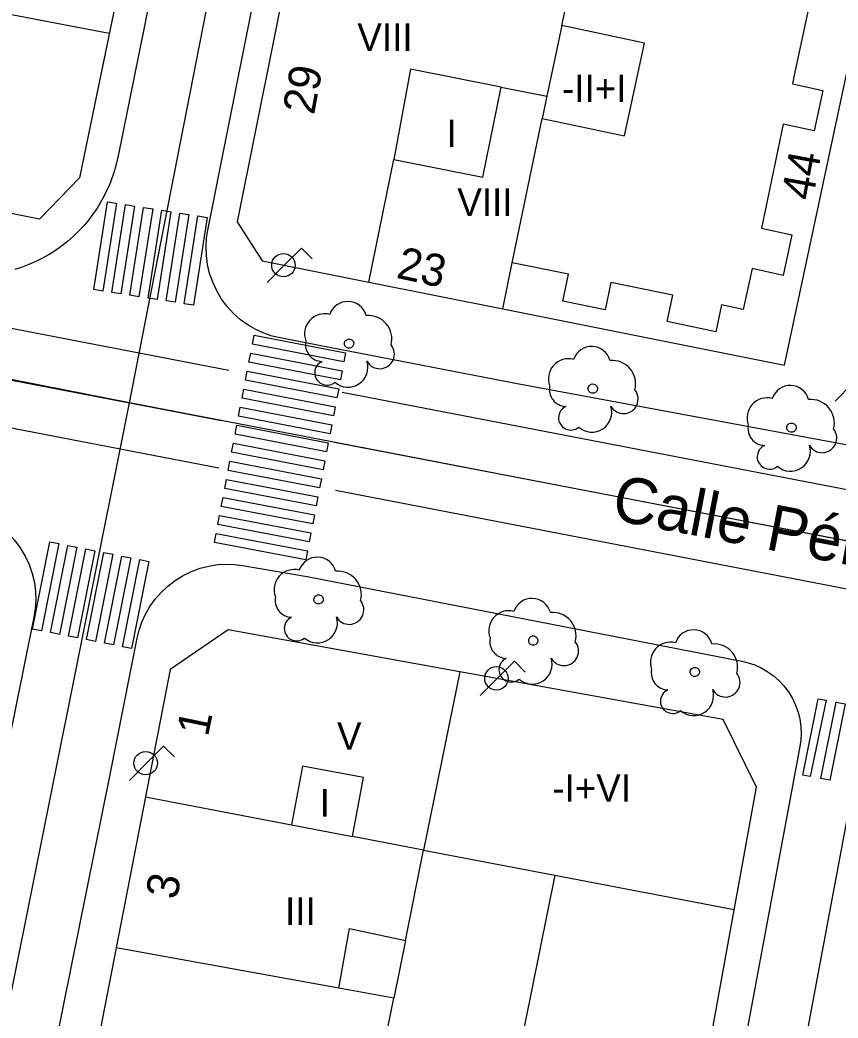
# Model space of a CAD drawing. Extents: x 282771 to 285132, y 4823109 to 4825496.
# Drawn here: x 284617.4 to 284662, y 4823332.1 to 4823386.5 of the extents above; entities that cross this region are included whole.
import ezdxf

# ---------------------------------------------------------------- set-up
doc = ezdxf.new("R2010")
doc.units = 0
for name, color, linetype in [('ACERA-BORDILLO', 7, 'Continuous'), ('ARBOL', 7, 'Continuous'), ('CALLE-EJE', 7, 'Continuous'), ('CALLE-TEXTO', 7, 'Continuous'), ('EDIFICIO', 7, 'Continuous'), ('FAROLA', 7, 'Continuous'), ('INTERIOR-EDIFICIO', 7, 'Continuous'), ('MEDIANERA', 7, 'Continuous'), ('NUM-PORTAL', 7, 'Continuous'), ('PASO-PEATONES', 7, 'Continuous'), ('SENAL-VIARIA', 7, 'Continuous'), ('TXT-ALTURA-EDIFICIO', 7, 'Continuous')]:
    doc.layers.add(name, color=color, linetype=linetype)

msp = doc.modelspace()

# ---------------------------------------------------------------- linework, layer by layer
at = {"layer": 'ACERA-BORDILLO'}
for points in [[(284659.313, 4823559.3), (284647.173, 4823499.389), (284638.122, 4823454.709), (284629.432, 4823411.848), (284622.775, 4823378.97), (284622.601, 4823378.275), (284622.358, 4823377.577), (284622.041, 4823376.884), (284621.649, 4823376.209), (284621.183, 4823375.563), (284620.923, 4823375.254), (284620.646, 4823374.957), (284620.353, 4823374.673), (284620.045, 4823374.403), (284619.722, 4823374.149), (284619.387, 4823373.911), (284619.039, 4823373.691), (284618.681, 4823373.49), (284618.314, 4823373.307), (284617.94, 4823373.144), (284617.56, 4823373.001), (284617.176, 4823372.878)], [(284697.921, 4823356.728), (284644.471, 4823366.648), (284633.761, 4823368.718), (284631.627, 4823369.137), (284631.19, 4823369.244), (284630.75, 4823369.395), (284630.313, 4823369.593), (284629.887, 4823369.838), (284629.479, 4823370.13), (284629.097, 4823370.468), (284628.747, 4823370.846), (284628.437, 4823371.261), (284628.172, 4823371.706), (284627.955, 4823372.173), (284627.788, 4823372.655), (284627.673, 4823373.144), (284627.609, 4823373.631), (284627.592, 4823374.11), (284627.62, 4823374.575), (284627.688, 4823375.02), (284638.572, 4823429.679)], [(284561.119, 4823254.543), (284582.739, 4823361.918), (284583.302, 4823363.302), (284584.436, 4823364.453), (284585.933, 4823365.062), (284587.426, 4823365.055), (284614.269, 4823359.818), (284614.708, 4823359.712), (284615.149, 4823359.561), (284615.587, 4823359.363), (284616.015, 4823359.117), (284616.424, 4823358.824), (284616.807, 4823358.486), (284617.157, 4823358.106), (284617.468, 4823357.69), (284617.734, 4823357.244), (284617.951, 4823356.775), (284618.117, 4823356.291), (284618.232, 4823355.801), (284618.296, 4823355.312), (284618.311, 4823354.832), (284618.282, 4823354.366), (284618.213, 4823353.92), (284612.471, 4823325.507)], [(284616.851, 4823318.027), (284622.371, 4823345.338), (284623.844, 4823352.775), (284623.949, 4823353.205), (284624.097, 4823353.638), (284624.29, 4823354.068), (284624.529, 4823354.487), (284624.813, 4823354.888), (284625.14, 4823355.265), (284625.508, 4823355.611), (284625.91, 4823355.92), (284626.341, 4823356.186), (284626.795, 4823356.406), (284627.264, 4823356.578), (284627.74, 4823356.701), (284628.217, 4823356.776), (284628.687, 4823356.804), (284629.144, 4823356.788), (284629.584, 4823356.734), (284633.101, 4823356.138), (284656.804, 4823351.511), (284657.153, 4823351.427), (284657.503, 4823351.307), (284657.85, 4823351.151), (284658.19, 4823350.957), (284658.514, 4823350.726), (284658.819, 4823350.46), (284659.098, 4823350.161), (284659.347, 4823349.833), (284659.56, 4823349.482), (284659.735, 4823349.112), (284659.871, 4823348.731), (284659.966, 4823348.344), (284660.021, 4823347.957), (284660.038, 4823347.576), (284660.02, 4823347.207), (284659.97, 4823346.852), (284653.401, 4823311.617)]]:
    msp.add_lwpolyline(points, dxfattribs=at)
at = {"layer": 'ARBOL'}
for centre, major_axis, start_param, end_param in [((284635.321, 4823370.088), (0.599, 0.848), 5.600527, 8.144205), ((284634.061, 4823369.358), (0.633, 0.896), 0.360865, 2.544696), ((284636.451, 4823369.088), (0.734, 1.039), 5.066289, 6.99953), ((284633.951, 4823368.788), (-0.54, -0.764), 5.128532, 6.865717), ((284637.061, 4823368.258), (-0.46, -0.651), 5.833008, 9.149632), ((284648.611, 4823367.638), (0.599, 0.848), 5.600276, 8.143955), ((284647.351, 4823366.908), (0.633, 0.896), 0.360615, 2.544446), ((284634.191, 4823367.238), (-0.388, -0.549), 4.171005, 7.587239), ((284635.331, 4823367.538), (-0.626, -0.887), 6.181934, 8.782012), ((284649.741, 4823366.638), (0.734, 1.039), 5.066039, 6.999279), ((284647.241, 4823366.338), (-0.54, -0.764), 5.128282, 6.865467), ((284659.441, 4823365.508), (0.599, 0.848), 5.60008, 8.143758), ((284650.351, 4823365.808), (-0.46, -0.651), 5.832757, 9.149382), ((284658.181, 4823364.778), (0.633, 0.896), 0.360418, 2.544249), ((284660.571, 4823364.508), (0.734, 1.04), 5.065842, 6.999083), ((284647.481, 4823364.788), (-0.388, -0.549), 4.170755, 7.586988), ((284648.621, 4823365.088), (-0.626, -0.887), 6.181684, 8.781762), ((284658.071, 4823364.208), (-0.539, -0.764), 5.128085, 6.86527), ((284661.181, 4823363.678), (-0.46, -0.651), 5.832561, 9.149185), ((284658.311, 4823362.658), (-0.388, -0.549), 4.170558, 7.586792), ((284659.451, 4823362.958), (-0.626, -0.887), 6.181487, 8.781565), ((284633.657, 4823356.145), (0.599, 0.849), 5.599864, 8.143543), ((284632.397, 4823355.414), (0.632, 0.896), 0.360203, 2.544034), ((284634.787, 4823355.145), (0.734, 1.04), 5.065627, 6.998867), ((284632.287, 4823354.844), (-0.539, -0.764), 5.12787, 6.865055), ((284645.361, 4823353.897), (0.599, 0.849), 5.599864, 8.143543), ((284635.397, 4823354.315), (-0.459, -0.651), 5.832345, 9.14897), ((284632.527, 4823353.294), (-0.387, -0.549), 4.170343, 7.586576), ((284633.667, 4823353.594), (-0.626, -0.887), 6.181272, 8.78135), ((284644.101, 4823353.167), (0.632, 0.896), 0.360203, 2.544034), ((284646.491, 4823352.897), (0.734, 1.04), 5.065627, 6.998867), ((284643.991, 4823352.597), (-0.539, -0.764), 5.12787, 6.865055), ((284654.168, 4823352.182), (0.599, 0.849), 5.599864, 8.143543), ((284647.101, 4823352.067), (-0.459, -0.651), 5.832345, 9.14897), ((284652.908, 4823351.452), (0.632, 0.896), 0.360203, 2.544034), ((284655.298, 4823351.182), (0.734, 1.04), 5.065627, 6.998867), ((284644.231, 4823351.047), (-0.387, -0.549), 4.170343, 7.586576), ((284645.371, 4823351.347), (-0.626, -0.887), 6.181272, 8.78135), ((284652.798, 4823350.882), (-0.539, -0.764), 5.12787, 6.865055), ((284655.908, 4823350.352), (-0.459, -0.651), 5.832345, 9.14897), ((284653.038, 4823349.332), (-0.387, -0.549), 4.170343, 7.586576), ((284654.178, 4823349.632), (-0.626, -0.887), 6.181272, 8.78135)]:
    msp.add_ellipse(centre, major_axis=major_axis, ratio=0.999978, start_param=start_param, end_param=end_param, dxfattribs=at)
for centre in [(284635.391, 4823368.828), (284648.681, 4823366.378), (284659.511, 4823364.248), (284633.727, 4823354.884), (284645.431, 4823352.637), (284654.238, 4823350.922)]:
    msp.add_ellipse(centre, major_axis=(0.147, 0.208), ratio=0.999978, dxfattribs=at)
at = {"layer": 'CALLE-EJE'}
for points in [[(284623.413, 4823365.591), (284649.063, 4823496.529)], [(284623.413, 4823365.591), (284582.355, 4823373.687)], [(284597.841, 4823238.539), (284609.371, 4823295.547), (284623.413, 4823365.591)], [(284665.291, 4823357.538), (284623.413, 4823365.591)], [(284641.793, 4823229.795), (284653.681, 4823295.547), (284665.291, 4823357.538)]]:
    msp.add_lwpolyline(points, dxfattribs=at)
at = {"layer": 'EDIFICIO'}
for points in [[(284636.471, 4823372.178), (284643.771, 4823370.718), (284659.131, 4823367.648), (284684.403, 4823486.24), (284668.883, 4823489.169), (284656.133, 4823491.579), (284652.213, 4823489.179), (284646.562, 4823461.419), (284643.332, 4823445.389), (284640.992, 4823433.709), (284639.912, 4823428.339), (284636.832, 4823413.038), (284634.552, 4823401.698), (284632.282, 4823390.438), (284629.281, 4823375.468), (284630.661, 4823373.348), (284636.471, 4823372.178)], [(284624.872, 4823398.138), (284620.691, 4823377.868), (284618.511, 4823375.608), (284591.941, 4823380.948), (284590.251, 4823383.848), (284594.422, 4823404.478), (284596.192, 4823404.108)], [(284653.051, 4823319.608), (284657.6, 4823344.642), (284655.779, 4823348.335), (284641.421, 4823350.938), (284628.798, 4823353.23), (284625.633, 4823351.061), (284624.301, 4823344.118), (284622.701, 4823335.887), (284620.451, 4823324.367)]]:
    msp.add_lwpolyline(points, dxfattribs=at)
at = {"layer": 'FAROLA'}
for p, q in [((284632.792, 4823374.038), (284631.852, 4823373.108)), ((284633.382, 4823373.448), (284632.792, 4823374.038)), ((284631.852, 4823373.108), (284630.922, 4823372.168)), ((284662.821, 4823366.628), (284661.891, 4823365.688)), ((284644.403, 4823351.505), (284643.463, 4823350.575)), ((284644.993, 4823350.915), (284644.403, 4823351.505)), ((284643.463, 4823350.575), (284642.533, 4823349.635)), ((284625.282, 4823346.88), (284624.342, 4823345.95)), ((284625.872, 4823346.29), (284625.282, 4823346.88)), ((284624.342, 4823345.95), (284623.412, 4823345.01))]:
    msp.add_line(p, q, dxfattribs=at)
for centre in [(284631.812, 4823373.108), (284643.423, 4823350.575), (284624.302, 4823345.95)]:
    msp.add_circle(centre, 0.638, dxfattribs=at)
at = {"layer": 'INTERIOR-EDIFICIO'}
for points in [[(284650.412, 4823380.158), (284651.502, 4823385.218), (284646.99, 4823386.168), (284646.162, 4823382.318), (284645.912, 4823381.108), (284650.412, 4823380.158)], [(284637.822, 4823378.878), (284642.682, 4823377.898), (284643.673, 4823382.815), (284638.742, 4823383.798), (284637.822, 4823378.878)], [(284632.252, 4823342.59), (284635.58, 4823341.951), (284636.181, 4823345.168), (284632.851, 4823345.788), (284632.252, 4823342.59)], [(284637.128, 4823329.656), (284637.831, 4823333.138), (284634.832, 4823333.683), (284635.411, 4823336.928), (284638.461, 4823336.278), (284639.451, 4823341.208)], [(284639.451, 4823341.208), (284646.611, 4823339.838), (284642.892, 4823321.474)]]:
    msp.add_lwpolyline(points, dxfattribs=at)
at = {"layer": 'MEDIANERA'}
for p, q in [((284646.99, 4823386.168), (284647.262, 4823387.428)), ((284643.673, 4823382.815), (284646.162, 4823382.318)), ((284644.289, 4823373.229), (284645.912, 4823381.108)), ((284636.471, 4823372.178), (284637.822, 4823378.878)), ((284643.771, 4823370.718), (284644.289, 4823373.229)), ((284624.301, 4823344.118), (284632.252, 4823342.59)), ((284646.611, 4823339.838), (284656.381, 4823337.978)), ((284634.832, 4823333.683), (284622.701, 4823335.887)), ((284638.461, 4823336.278), (284637.831, 4823333.138))]:
    msp.add_line(p, q, dxfattribs=at)
for points in [[(284611.092, 4823387.688), (284610.812, 4823386.288), (284616.662, 4823385.108), (284616.992, 4823386.768), (284622.312, 4823385.758)], [(284660.482, 4823387.358), (284659.662, 4823383.468), (284659.562, 4823382.988), (284661.212, 4823382.638), (284660.742, 4823380.428), (284659.062, 4823380.788), (284657.872, 4823375.118), (284659.532, 4823374.768), (284659.052, 4823372.548), (284657.362, 4823372.918), (284656.881, 4823370.688), (284655.691, 4823370.948), (284655.381, 4823369.468), (284652.731, 4823370.028), (284653.031, 4823371.468), (284649.651, 4823372.158), (284649.351, 4823370.668), (284647.051, 4823371.138), (284647.351, 4823372.618), (284644.289, 4823373.229)], [(284641.421, 4823350.938), (284639.451, 4823341.208), (284635.58, 4823341.951)]]:
    msp.add_lwpolyline(points, dxfattribs=at)
at = {"layer": 'PASO-PEATONES'}
for points in [[(284621.467, 4823371.773), (284622.213, 4823376.561), (284622.707, 4823376.484), (284621.961, 4823371.696)], [(284622.455, 4823371.619), (284623.201, 4823376.407), (284623.695, 4823376.33), (284622.949, 4823371.542)], [(284623.443, 4823371.465), (284624.189, 4823376.253), (284624.683, 4823376.176), (284623.937, 4823371.388)], [(284624.431, 4823371.311), (284625.177, 4823376.099), (284625.671, 4823376.023), (284624.925, 4823371.234)], [(284625.419, 4823371.158), (284626.165, 4823375.946), (284626.659, 4823375.869), (284625.913, 4823371.081)], [(284626.407, 4823371.004), (284627.154, 4823375.792), (284627.648, 4823375.715), (284626.901, 4823370.927)], [(284630.122, 4823368.794), (284630.217, 4823369.285), (284635.202, 4823368.326), (284635.108, 4823367.835)], [(284629.933, 4823367.812), (284630.028, 4823368.303), (284635.013, 4823367.344), (284634.919, 4823366.853)], [(284629.744, 4823366.829), (284629.839, 4823367.321), (284634.824, 4823366.362), (284634.73, 4823365.871)], [(284629.556, 4823365.847), (284629.65, 4823366.338), (284634.635, 4823365.38), (284634.541, 4823364.889)], [(284629.367, 4823364.865), (284629.461, 4823365.356), (284634.447, 4823364.398), (284634.352, 4823363.907)], [(284629.178, 4823363.883), (284629.272, 4823364.374), (284634.258, 4823363.416), (284634.163, 4823362.925)], [(284628.989, 4823362.901), (284629.083, 4823363.392), (284634.069, 4823362.434), (284633.974, 4823361.943)], [(284628.8, 4823361.919), (284628.894, 4823362.41), (284633.88, 4823361.452), (284633.785, 4823360.961)], [(284628.611, 4823360.937), (284628.706, 4823361.428), (284633.691, 4823360.47), (284633.597, 4823359.979)], [(284628.422, 4823359.955), (284628.517, 4823360.446), (284633.502, 4823359.488), (284633.408, 4823358.997)], [(284628.233, 4823358.973), (284628.328, 4823359.464), (284633.313, 4823358.506), (284633.219, 4823358.015)], [(284628.045, 4823357.991), (284628.139, 4823358.482), (284633.124, 4823357.524), (284633.03, 4823357.033)], [(284618.14, 4823353.265), (284619.076, 4823358.019), (284619.567, 4823357.922), (284618.63, 4823353.168)], [(284619.121, 4823353.071), (284620.058, 4823357.826), (284620.548, 4823357.729), (284619.611, 4823352.975)], [(284620.102, 4823352.878), (284621.039, 4823357.632), (284621.529, 4823357.536), (284620.592, 4823352.781)], [(284621.083, 4823352.685), (284622.02, 4823357.439), (284622.51, 4823357.342), (284621.574, 4823352.588)], [(284622.064, 4823352.491), (284623.001, 4823357.246), (284623.492, 4823357.149), (284622.555, 4823352.395)], [(284623.045, 4823352.298), (284623.982, 4823357.052), (284624.473, 4823356.956), (284623.536, 4823352.201)], [(284660.118, 4823345.291), (284660.954, 4823349.461), (284661.406, 4823349.379), (284660.525, 4823345.217)], [(284661.102, 4823345.112), (284661.938, 4823349.282), (284662.43, 4823349.193), (284661.594, 4823345.022)]]:
    msp.add_lwpolyline(points, close=True, dxfattribs=at)
at = {"layer": 'SENAL-VIARIA'}
for p, q in [((284597.108, 4823373.505), (284628.833, 4823367.381)), ((284596.098, 4823368.274), (284628.281, 4823362.061)), ((284635.016, 4823366.188), (284696.427, 4823354.333)), ((284634.654, 4823360.831), (284695.417, 4823349.102))]:
    msp.add_line(p, q, dxfattribs=at)
for points in [[(284628.433, 4823364.625), (284594.785, 4823371.096), (284595.554, 4823375.675)], [(284695.12, 4823346.187), (284696.176, 4823351.598), (284634.597, 4823363.44)]]:
    msp.add_lwpolyline(points, dxfattribs=at)

# ---------------------------------------------------------------- texts
at = {"layer": 'CALLE-TEXTO'}
msp.add_text('Calle Pérez de Ayala', height=2.5, rotation=349.115, dxfattribs=at).set_placement((284649.626, 4823359.247))
at = {"layer": 'NUM-PORTAL'}
for s, rotation, p in [('29', 79.6495, (284633.479, 4823381.263)), ('44', 79.6495, (284660.661, 4823376.576)), ('23', 347.4904, (284637.909, 4823372.43)), ('1', 78.5695, (284627.695, 4823347.347)), ('3', 78.5695, (284625.991, 4823338.461))]:
    msp.add_text(s, height=1.75, rotation=rotation, dxfattribs=at).set_placement(p)
at = {"layer": 'TXT-ALTURA-EDIFICIO'}
for s, p in [('VIII', (284635.841, 4823384.788)), ('-II+I', (284646.998, 4823381.998)), ('I', (284640.7, 4823379.548)), ('VIII', (284641.291, 4823375.788)), ('V', (284634.732, 4823346.678)), ('-I+VI', (284646.469, 4823343.848)), ('I', (284633.79, 4823343.038)), ('III', (284631.899, 4823337.128))]:
    msp.add_text(s, height=1.5, rotation=0.0006, dxfattribs=at).set_placement(p)

doc.saveas('drawing.dxf')
